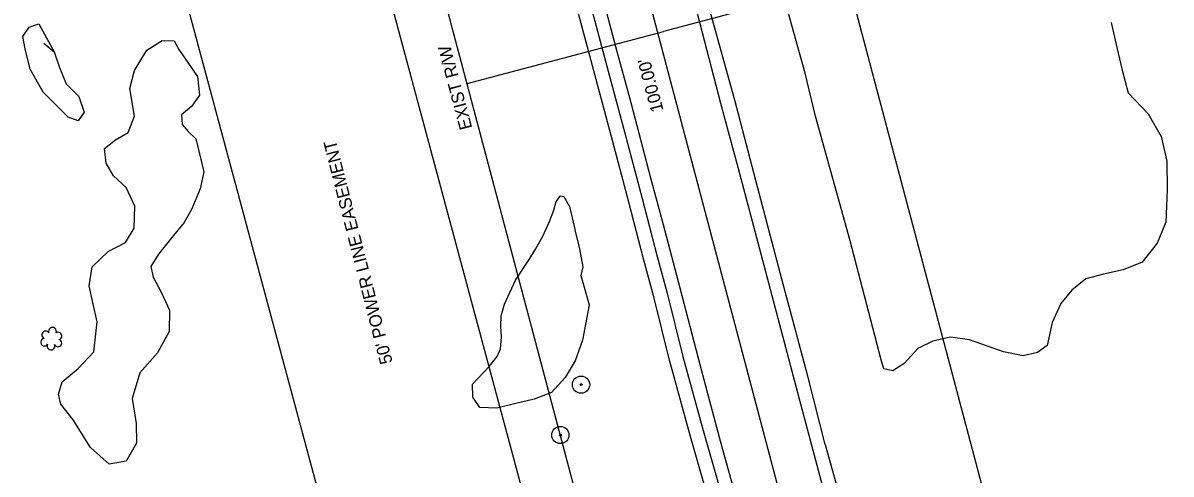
# Model space of a CAD drawing. Extents: x 3040896 to 3051146, y 687568 to 732976.
# Drawn here: x 3043346 to 3043636.9, y 724962.9 to 725077.2 of the extents above; entities that cross this region are included whole.
import ezdxf

# ---------------------------------------------------------------- set-up
doc = ezdxf.new("R2010")
doc.units = 0
for name, color, linetype in [('Exist Horizontal Alignment', 7, 'Continuous'), ('Exist Other Culture Located Object CELL', 7, 'Continuous'), ('Exist Right of Way Easement Line', 7, 'Continuous'), ('Exist Right of Way Easement Line Text', 7, 'Continuous'), ('Exist Right of Way Line', 7, 'Continuous'), ('Exist Right of Way Line Text', 7, 'Continuous'), ('Exist Right of Way Width CELL', 7, 'Continuous'), ('Exist Roads EOP', 7, 'Continuous'), ('Exist Roads EOT', 7, 'Continuous'), ('Exist Utilities Telephone UG FO', 7, 'Continuous'), ('Exist Vegetation Hedge Row', 7, 'Continuous'), ('Exist Vegetation Shrub CELL', 7, 'Continuous')]:
    doc.layers.add(name, color=color, linetype=linetype)

msp = doc.modelspace()

# ---------------------------------------------------------------- linework, layer by layer
at = {"layer": 'Exist Horizontal Alignment'}
msp.add_line((3043774.33, 724067.2), (3043420.75, 725399.12), dxfattribs=at)
at = {"layer": 'Exist Other Culture Located Object CELL'}
for centre, radius in [((3043487.43, 724985.58), 2.18), ((3043487.43, 724985.58), 2.18), ((3043487.43, 724985.58), 0.24), ((3043487.43, 724985.58), 0.24), ((3043482.19, 724972.81), 2.18), ((3043482.19, 724972.81), 2.18), ((3043482.19, 724972.81), 0.24), ((3043482.19, 724972.81), 0.24)]:
    msp.add_circle(centre, radius, dxfattribs=at)
at = {"layer": 'Exist Right of Way Easement Line'}
for p, q in [((3043513.88, 724804.9), (3043436.08, 725094.31)), ((3043465.55, 724792.07), (3043387.8, 725081.32))]:
    msp.add_line(p, q, dxfattribs=at)
at = {"layer": 'Exist Right of Way Line'}
for p, q in [((3043822.66, 724080.03), (3043469.08, 725411.95)), ((3043726.01, 724054.37), (3043372.43, 725386.29))]:
    msp.add_line(p, q, dxfattribs=at)
at = {"layer": 'Exist Right of Way Width CELL'}
for p in [(3043555.21, 725087.49), (3043458.56, 725061.83)]:
    msp.add_line(p, (3043508.32, 725075.04), dxfattribs=at)
at = {"layer": 'Exist Roads EOP'}
for points in [[(3043549.33, 724970.45), (3043544.92, 724987.75), (3043538.28, 725012.32), (3043531.75, 725037.27), (3043526.38, 725057.64), (3043520.77, 725078.02), (3043515.62, 725097.37), (3043510.43, 725117.36), (3043503.96, 725141.51), (3043499.48, 725158.21), (3043493.54, 725179.98), (3043488.67, 725198.09), (3043482.55, 725220.79), (3043477.14, 725241.09), (3043471.48, 725261.82), (3043464.58, 725287.48), (3043459.69, 725304.87)], [(3043549.33, 724970.45), (3043544.92, 724987.75), (3043538.28, 725012.32), (3043531.75, 725037.27), (3043526.38, 725057.64), (3043520.77, 725078.02), (3043515.62, 725097.37), (3043510.43, 725117.36), (3043503.96, 725141.51), (3043499.48, 725158.21), (3043493.54, 725179.98), (3043488.67, 725198.09), (3043482.55, 725220.79), (3043477.14, 725241.09), (3043471.48, 725261.82), (3043464.58, 725287.48), (3043459.69, 725304.87)], [(3043442.59, 725259.04), (3043448.09, 725239.15), (3043452.24, 725224.18), (3043458.02, 725201.97), (3043463.65, 725180.91), (3043469.46, 725159.08), (3043473.33, 725143.9), (3043477.56, 725127.77), (3043481.9, 725111.42), (3043485.23, 725099.05), (3043489.55, 725082.71), (3043494.96, 725062.47), (3043498.41, 725049.61), (3043502.93, 725032.7), (3043506.68, 725018.02), (3043509.23, 725008.71), (3043513.25, 724992.67), (3043518.4, 724973.99), (3043524.11, 724953.87)], [(3043442.59, 725259.04), (3043448.09, 725239.15), (3043452.24, 725224.18), (3043458.02, 725201.97), (3043463.65, 725180.91), (3043469.46, 725159.08), (3043473.33, 725143.9), (3043477.56, 725127.77), (3043481.9, 725111.42), (3043485.23, 725099.05), (3043489.55, 725082.71), (3043494.96, 725062.47), (3043498.41, 725049.61), (3043502.93, 725032.7), (3043506.68, 725018.02), (3043509.23, 725008.71), (3043513.25, 724992.67), (3043518.4, 724973.99), (3043524.11, 724953.87)], [(3043549.33, 724970.45), (3043556.83, 724943.41), (3043565.55, 724910.95), (3043572.6, 724884.19), (3043590.85, 724817.54), (3043601.24, 724777.25), (3043609.92, 724745.03), (3043617.55, 724716.2), (3043625.34, 724686.55), (3043634.35, 724653.16), (3043644.22, 724615.57), (3043653.39, 724580.12), (3043661.73, 724549.71), (3043672.61, 724510.91), (3043681.54, 724475.26), (3043685.48, 724460.68)], [(3043549.33, 724970.45), (3043556.83, 724943.41), (3043565.55, 724910.95), (3043572.6, 724884.19), (3043590.85, 724817.54), (3043601.24, 724777.25), (3043609.92, 724745.03), (3043617.55, 724716.2), (3043625.34, 724686.55), (3043634.35, 724653.16), (3043644.22, 724615.57), (3043653.39, 724580.12), (3043661.73, 724549.71), (3043672.61, 724510.91), (3043681.54, 724475.26), (3043685.48, 724460.68)]]:
    msp.add_lwpolyline(points, dxfattribs=at)
at = {"layer": 'Exist Roads EOT'}
for points in [[(3043548.6, 724960.06), (3043542.76, 724981.91), (3043537.4, 725002.34), (3043532.28, 725021.5), (3043527.23, 725040.58), (3043522.87, 725056.81), (3043517.53, 725077.33), (3043512.28, 725097.35), (3043506.38, 725119.75), (3043501.81, 725136.95), (3043497.06, 725154.63), (3043491.73, 725174.66), (3043486.74, 725193.58), (3043481.74, 725212.37), (3043476.46, 725232.02), (3043470.83, 725253.16), (3043465.9, 725271.62), (3043460.42, 725291.87), (3043454.38, 725314.52)], [(3043548.6, 724960.06), (3043542.76, 724981.91), (3043537.4, 725002.34), (3043532.28, 725021.5), (3043527.23, 725040.58), (3043522.87, 725056.81), (3043517.53, 725077.33), (3043512.28, 725097.35), (3043506.38, 725119.75), (3043501.81, 725136.95), (3043497.06, 725154.63), (3043491.73, 725174.66), (3043486.74, 725193.58), (3043481.74, 725212.37), (3043476.46, 725232.02), (3043470.83, 725253.16), (3043465.9, 725271.62), (3043460.42, 725291.87), (3043454.38, 725314.52)], [(3043527.32, 724954.78), (3043522.52, 724972.22), (3043517.65, 724990.61), (3043512.54, 725010.02), (3043508.28, 725026.06), (3043505.12, 725037.9), (3043500.09, 725056.94), (3043496.28, 725071.12), (3043492.02, 725087.15), (3043487.27, 725105.07), (3043482.77, 725122.26), (3043477.71, 725141.49), (3043472.22, 725161.97), (3043468.13, 725177.19), (3043466.76, 725182.36)], [(3043527.32, 724954.78), (3043522.52, 724972.22), (3043517.65, 724990.61), (3043512.54, 725010.02), (3043508.28, 725026.06), (3043505.12, 725037.9), (3043500.09, 725056.94), (3043496.28, 725071.12), (3043492.02, 725087.15), (3043487.27, 725105.07), (3043482.77, 725122.26), (3043477.71, 725141.49), (3043472.22, 725161.97), (3043468.13, 725177.19), (3043466.76, 725182.36)]]:
    msp.add_lwpolyline(points, dxfattribs=at)
at = {"layer": 'Exist Utilities Telephone UG FO'}
msp.add_lwpolyline([(3043520.74, 724952.92), (3043515.03, 724973.05), (3043509.87, 724991.78), (3043505.84, 725007.82), (3043503.3, 725017.13), (3043499.54, 725031.81), (3043495.03, 725048.7), (3043491.58, 725061.57), (3043486.17, 725081.81), (3043481.85, 725098.15), (3043478.52, 725110.52), (3043474.18, 725126.88), (3043469.95, 725143.02), (3043466.07, 725158.19), (3043460.27, 725180.01), (3043454.63, 725201.08), (3043448.86, 725223.27), (3043444.72, 725238.21), (3043439.21, 725258.1)], dxfattribs=at)
at = {"layer": 'Exist Vegetation Hedge Row'}
for points in [[(3043621.79, 725077.28), (3043623.22, 725070.97), (3043624.54, 725065.25), (3043626.07, 725059.48), (3043631.11, 725054.15), (3043634.46, 725048.42), (3043635.85, 725042.16), (3043635.99, 725034.8), (3043635.65, 725026.74), (3043633.43, 725021.41), (3043629.62, 725016.59), (3043624.78, 725014.7), (3043619.82, 725013.53), (3043615.34, 725012.42), (3043611.77, 725009.5), (3043609.02, 725006.1), (3043606.8, 725001.32), (3043605.55, 724995.53), (3043603.13, 724993.68), (3043599.49, 724992.86), (3043594.48, 724993.85), (3043585.89, 724996.96), (3043581.07, 724997.61), (3043576.61, 724996.6), (3043572.76, 724994.7), (3043569.33, 724990.97), (3043566.41, 724989.07), (3043564.18, 724989.61), (3043563.44, 724991.84), (3043555.65, 725021.97), (3043546.86, 725053.62), (3043544.2, 725064.44), (3043537.5, 725088.78)], [(3043621.79, 725077.28), (3043623.22, 725070.97), (3043624.54, 725065.25), (3043626.07, 725059.48), (3043631.11, 725054.15), (3043634.46, 725048.42), (3043635.85, 725042.16), (3043635.99, 725034.8), (3043635.65, 725026.74), (3043633.43, 725021.41), (3043629.62, 725016.59), (3043624.78, 725014.7), (3043619.82, 725013.53), (3043615.34, 725012.42), (3043611.77, 725009.5), (3043609.02, 725006.1), (3043606.8, 725001.32), (3043605.55, 724995.53), (3043603.13, 724993.68), (3043599.49, 724992.86), (3043594.48, 724993.85), (3043585.89, 724996.96), (3043581.07, 724997.61), (3043576.61, 724996.6), (3043572.76, 724994.7), (3043569.33, 724990.97), (3043566.41, 724989.07), (3043564.18, 724989.61), (3043563.44, 724991.84), (3043555.65, 725021.97), (3043546.86, 725053.62), (3043544.2, 725064.44), (3043537.5, 725088.78)], [(3043351.28, 725072.05), (3043353.88, 725069.87), (3043355.26, 725065.91), (3043356.94, 725061.75), (3043360.16, 725058.6), (3043361.47, 725054.59), (3043360.02, 725052.38), (3043357.41, 725053.29), (3043351.12, 725059.67), (3043347.84, 725065.49), (3043346.52, 725070.61), (3043345.99, 725073.74), (3043347.56, 725076.12), (3043350.03, 725076.99), (3043353.88, 725069.87)], [(3043351.28, 725072.05), (3043353.88, 725069.87), (3043355.26, 725065.91), (3043356.94, 725061.75), (3043360.16, 725058.6), (3043361.47, 725054.59), (3043360.02, 725052.38), (3043357.41, 725053.29), (3043351.12, 725059.67), (3043347.84, 725065.49), (3043346.52, 725070.61), (3043345.99, 725073.74), (3043347.56, 725076.12), (3043350.03, 725076.99), (3043353.88, 725069.87)], [(3043390.2, 725063.63), (3043390.76, 725058.87), (3043388.74, 725056.04), (3043386.2, 725053.94), (3043386.32, 725051.45), (3043387.89, 725049.68), (3043389.82, 725047.84), (3043390.73, 725044.06), (3043391.8, 725039.49), (3043390.93, 725035.19), (3043388.77, 725030.1), (3043386.84, 725026.68), (3043383.41, 725022.41), (3043380.31, 725018.64), (3043378.4, 725015.47), (3043378.99, 725012.77), (3043380.99, 725008.97), (3043383.12, 725004.48), (3043383.05, 724999.07), (3043380.08, 724993.64), (3043375.65, 724988.58), (3043373.69, 724982.06), (3043374.68, 724975.75), (3043374.73, 724970.73), (3043372.17, 724966.2), (3043367.88, 724965.44), (3043363.12, 724969.7), (3043358.7, 724976.67), (3043355.58, 724980.67), (3043354.98, 724983.15), (3043355.96, 724986.31), (3043359.99, 724989.64), (3043363.92, 724993.9), (3043364.8, 725001.47), (3043363.66, 725006.36), (3043362.78, 725010.58), (3043363.57, 725015.44), (3043367.56, 725019.29), (3043371.97, 725021.62), (3043374.14, 725025.25), (3043374.35, 725030.82), (3043372.12, 725035.53), (3043368.91, 725038.48), (3043367.07, 725041.65), (3043366.62, 725045.4), (3043369.45, 725047.57), (3043372.63, 725049.48), (3043374.27, 725053.58), (3043373.04, 725060.56), (3043374.25, 725065.13), (3043377.41, 725070.28), (3043381.26, 725072.76), (3043384.29, 725072.65), (3043385.52, 725070.47), (3043390.2, 725063.63)], [(3043390.2, 725063.63), (3043390.76, 725058.87), (3043388.74, 725056.04), (3043386.2, 725053.94), (3043386.32, 725051.45), (3043387.89, 725049.68), (3043389.82, 725047.84), (3043390.73, 725044.06), (3043391.8, 725039.49), (3043390.93, 725035.19), (3043388.77, 725030.1), (3043386.84, 725026.68), (3043383.41, 725022.41), (3043380.31, 725018.64), (3043378.4, 725015.47), (3043378.99, 725012.77), (3043380.99, 725008.97), (3043383.12, 725004.48), (3043383.05, 724999.07), (3043380.08, 724993.64), (3043375.65, 724988.58), (3043373.69, 724982.06), (3043374.68, 724975.75), (3043374.73, 724970.73), (3043372.17, 724966.2), (3043367.88, 724965.44), (3043363.12, 724969.7), (3043358.7, 724976.67), (3043355.58, 724980.67), (3043354.98, 724983.15), (3043355.96, 724986.31), (3043359.99, 724989.64), (3043363.92, 724993.9), (3043364.8, 725001.47), (3043363.66, 725006.36), (3043362.78, 725010.58), (3043363.57, 725015.44), (3043367.56, 725019.29), (3043371.97, 725021.62), (3043374.14, 725025.25), (3043374.35, 725030.82), (3043372.12, 725035.53), (3043368.91, 725038.48), (3043367.07, 725041.65), (3043366.62, 725045.4), (3043369.45, 725047.57), (3043372.63, 725049.48), (3043374.27, 725053.58), (3043373.04, 725060.56), (3043374.25, 725065.13), (3043377.41, 725070.28), (3043381.26, 725072.76), (3043384.29, 725072.65), (3043385.52, 725070.47), (3043390.2, 725063.63)], [(3043489.48, 725005.81), (3043487.79, 724996.87), (3043485.91, 724991.59), (3043483.41, 724987.37), (3043479.95, 724983.56), (3043475.53, 724981.86), (3043470.87, 724980.77), (3043466.1, 724979.65), (3043461.75, 724979.78), (3043460.01, 724982.43), (3043459.88, 724985.66), (3043464.24, 724990.22), (3043466.18, 724992.71), (3043467.01, 724994.66), (3043467.25, 724997.58), (3043467.08, 725000.36), (3043467.16, 725003.02), (3043467.99, 725005.94), (3043470.78, 725012.07), (3043474.44, 725017.53), (3043475.92, 725019.86), (3043477.76, 725023.21), (3043479.41, 725026.9), (3043480.51, 725029.76), (3043481.13, 725031.95), (3043482.2, 725033.39), (3043483.1, 725033.26), (3043484.48, 725030.74), (3043485.74, 725025.3), (3043485.94, 725024.46), (3043487, 725019.97), (3043487.84, 725015.45), (3043487.35, 725013.2), (3043489.48, 725005.81)], [(3043489.48, 725005.81), (3043487.79, 724996.87), (3043485.91, 724991.59), (3043483.41, 724987.37), (3043479.95, 724983.56), (3043475.53, 724981.86), (3043470.87, 724980.77), (3043466.1, 724979.65), (3043461.75, 724979.78), (3043460.01, 724982.43), (3043459.88, 724985.66), (3043464.24, 724990.22), (3043466.18, 724992.71), (3043467.01, 724994.66), (3043467.25, 724997.58), (3043467.08, 725000.36), (3043467.16, 725003.02), (3043467.99, 725005.94), (3043470.78, 725012.07), (3043474.44, 725017.53), (3043475.92, 725019.86), (3043477.76, 725023.21), (3043479.41, 725026.9), (3043480.51, 725029.76), (3043481.13, 725031.95), (3043482.2, 725033.39), (3043483.1, 725033.26), (3043484.48, 725030.74), (3043485.74, 725025.3), (3043485.94, 725024.46), (3043487, 725019.97), (3043487.84, 725015.45), (3043487.35, 725013.2), (3043489.48, 725005.81)]]:
    msp.add_lwpolyline(points, dxfattribs=at)
at = {"layer": 'Exist Vegetation Shrub CELL'}
msp.add_line((3043353.24, 724997.04), (3043353.24, 724997.04), dxfattribs=at)
msp.add_line((3043353.24, 724997.04), (3043353.24, 724997.04), dxfattribs=at)
for centre, radius, start, end in [((3043353.47, 724999.09), 0.99, 334.8391, 200.4717), ((3043353.47, 724999.09), 0.99, 334.8391, 200.4717), ((3043351.44, 724996.34), 0.955, 95.1099, 327.9534), ((3043351.44, 724996.34), 0.955, 95.1099, 327.9534), ((3043351.75, 724998.17), 0.968, 35.8908, 245.4216), ((3043351.75, 724998.17), 0.968, 35.8908, 245.4216), ((3043354.87, 724996.12), 0.937, 204.9913, 73.4601), ((3043354.87, 724996.12), 0.937, 204.9913, 73.4601), ((3043354.91, 724997.91), 0.929, 284.4567, 126.0861), ((3043354.91, 724997.91), 0.929, 284.4567, 126.0861), ((3043353.11, 724995.36), 0.984, 151.2797, 21.387), ((3043353.11, 724995.36), 0.984, 151.2797, 21.387)]:
    msp.add_arc(centre, radius, start, end, dxfattribs=at)

# ---------------------------------------------------------------- texts
at = {"layer": 'Exist Right of Way Easement Line Text'}
msp.add_text("50' POWER LINE EASEMENT", height=3.2, rotation=104.3857, dxfattribs=at).set_placement((3043439.71, 724991.23))
at = {"layer": 'Exist Right of Way Line Text'}
msp.add_text('EXIST R/W', height=3.2, rotation=104.8673, dxfattribs=at).set_placement((3043459.88, 725050.62))
at = {"layer": 'Exist Right of Way Width CELL'}
msp.add_text("100.00'", height=3.2, rotation=104.8673, dxfattribs=at).set_placement((3043508.35, 725055.06))

doc.saveas('drawing.dxf')
